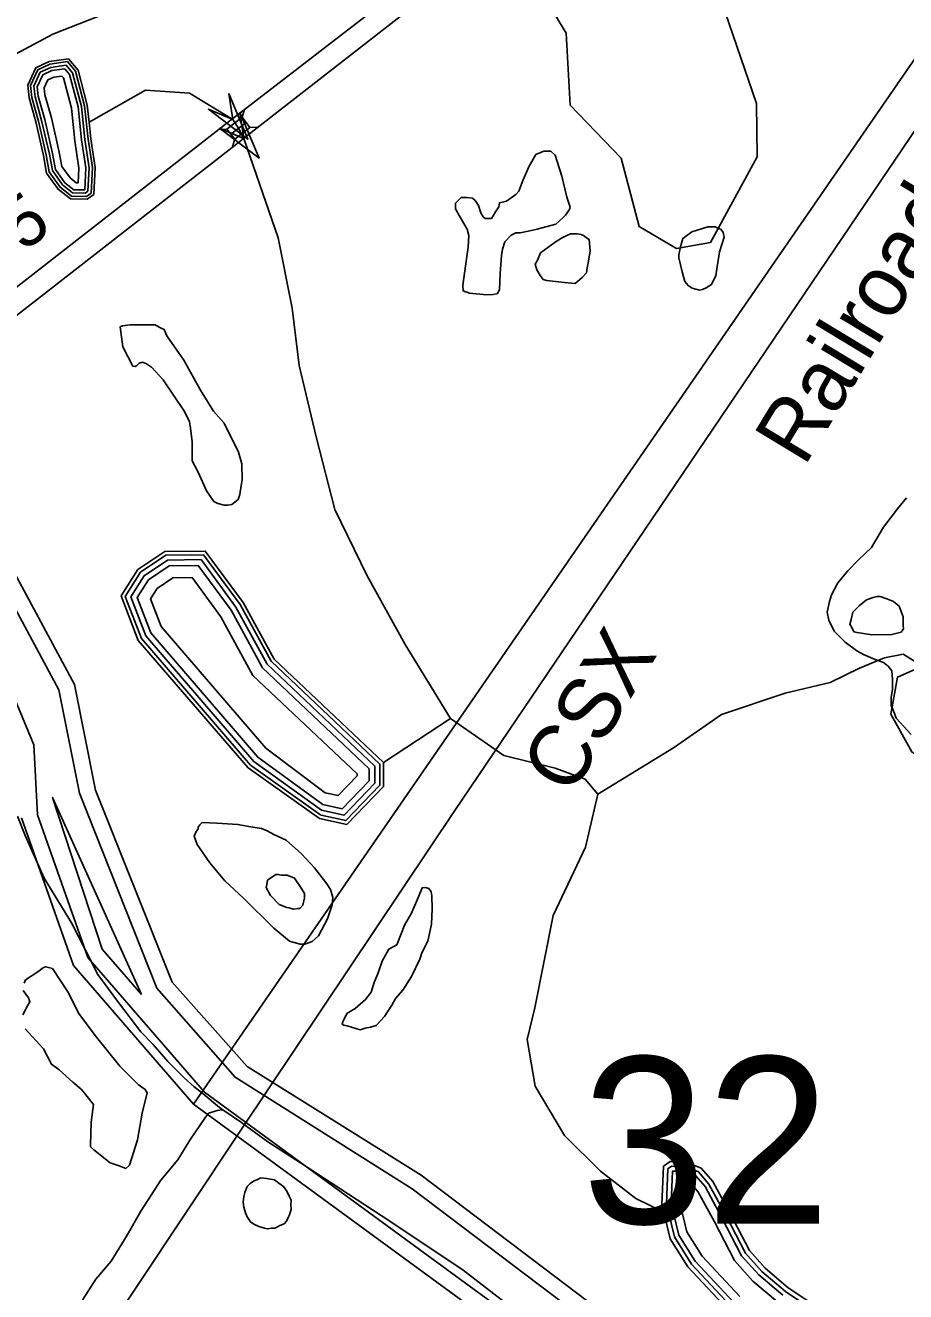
# Model space of a CAD drawing. Extents: x 2206922 to 2357709, y 510027 to 673830.
# Drawn here: x 2290501 to 2292666, y 579534 to 582649 of the extents above; entities that cross this region are included whole.
import ezdxf

# ---------------------------------------------------------------- set-up
doc = ezdxf.new("R2010")
doc.units = 0
for name, color, linetype in [('Exist Boundary Political Urban Extension UEB', 7, 'Continuous'), ('Exist Hydrographic Buffer Line', 7, 'Continuous'), ('Exist Hydrographic Creek Single Shore', 7, 'Continuous'), ('Exist Hydrographic Lake Shore', 7, 'Continuous'), ('Exist Hydrographic Misc Water Feature', 7, 'Continuous'), ('Exist Hydrographic Pond Under 1500 Sq Ft', 7, 'Continuous'), ('Exist Hydrographic River Shore', 7, 'Continuous'), ('Exist Railroad Mainline', 7, 'Continuous'), ('Exist Railroad Mainline Label', 7, 'Continuous'), ('Exist Road Non-System Type 51', 7, 'Continuous'), ('Exist Road Primary Interstate Structure Standard Bridge CELL', 7, 'Continuous'), ('Exist Road Primary US Divided Attributed', 7, 'Continuous'), ('Exist Road Primary US Mileage Tenths English Label', 7, 'Continuous'), ('Exist Road Secondary Structure Standard Bridge Attributed CELL', 7, 'Continuous'), ('Exist Road Secondary Structure Standard Bridge Number Label', 7, 'Continuous')]:
    doc.layers.add(name, color=color, linetype=linetype)

msp = doc.modelspace()

# ---------------------------------------------------------------- linework, layer by layer
at = {"layer": 'Exist Boundary Political Urban Extension UEB'}
msp.add_lwpolyline([(2292732.5, 582629.8), (2290914.9, 579995.5), (2290619.8, 580336), (2290491.9, 580699.3)], dxfattribs=at)
at = {"layer": 'Exist Hydrographic Buffer Line'}
for points in [[(2290663, 582236.4), (2290666.2, 582299.1), (2290655.5, 582369.3), (2290647, 582451.3), (2290624.8, 582536), (2290604.6, 582559.8), (2290561.6, 582553.4), (2290531.8, 582539.7), (2290513.8, 582500.9), (2290516.9, 582471.8), (2290533.2, 582413.2), (2290552.2, 582330.3), (2290559.9, 582288.4), (2290586.7, 582250.7), (2290614.3, 582228.7), (2290651.3, 582228), (2290663, 582236.4)], [(2290654.9, 582240.8), (2290657.9, 582298.6), (2290647.3, 582368.2), (2290638.9, 582449.8), (2290617.3, 582532.1), (2290601.2, 582551), (2290564, 582545.5), (2290538, 582533.5), (2290522.3, 582499.5), (2290525, 582473.4), (2290541.2, 582415.2), (2290560.3, 582331.9), (2290567.6, 582291.6), (2290592.8, 582256.4), (2290617.2, 582236.8), (2290648.7, 582236.3), (2290654.9, 582240.8)], [(2290647.1, 582244.3), (2290649.9, 582298.2), (2290639.4, 582367.2), (2290631, 582448.4), (2290610, 582528.3), (2290598, 582542.4), (2290566.3, 582537.7), (2290544, 582527.5), (2290530.4, 582498.1), (2290532.9, 582474.9), (2290548.9, 582417.2), (2290568.1, 582333.5), (2290575.2, 582294.8), (2290598.6, 582261.9), (2290620.1, 582244.8), (2290647.1, 582244.3)], [(2290631.1, 582261.5), (2290633, 582297.4), (2290622.7, 582365.1), (2290614.4, 582445.4), (2290594.7, 582520.3), (2290591.2, 582524.4), (2290571.1, 582521.4), (2290556.7, 582514.8), (2290547.7, 582495.2), (2290549.5, 582478), (2290565.3, 582421.3), (2290584.6, 582337), (2290591.1, 582301.6), (2290611, 582273.6), (2290626.1, 582261.6), (2290631.1, 582261.5)], [(2290240, 581553.2), (2290336.4, 581472.9), (2290583.9, 581014.2), (2290634.6, 580760), (2290824.7, 580280.3), (2291017.2, 580061.3), (2291452.1, 579787.3), (2291886.6, 579458.2)], [(2292570.9, 578832.4), (2290942.1, 580025.1), (2290655.1, 580356.4), (2290531.4, 580707.3), (2290521.8, 580878.9), (2290433.6, 581090.8), (2290156.6, 581453.5)], [(2291227.9, 580706.3), (2291055, 580829.2), (2290786.7, 581140.9), (2290746.9, 581244.4), (2290784.5, 581303.7), (2290846.7, 581345.8), (2290939.3, 581346.9), (2291029.3, 581224.6), (2291105.8, 581084.6), (2291373, 580831.7), (2291373, 580780), (2291289, 580692.9), (2291228.3, 580706)], [(2291229.3, 580718.1), (2291063.2, 580838.1), (2290797.2, 581147.1), (2290760.2, 581243), (2290793.3, 581295.2), (2290850.5, 581333.8), (2290933.3, 581334.8), (2291019.2, 581218.1), (2291096.2, 581077.2), (2291361, 580826.5), (2291361, 580784.9), (2291285, 580706.1), (2291229.3, 580718.1)], [(2291232.4, 580732.2), (2291073, 580848.9), (2290809.8, 581154.7), (2290776.3, 581241.5), (2290803.8, 581284.9), (2290855, 581319.4), (2290926, 581320.3), (2291007, 581210.3), (2291084.6, 581068.3), (2291346.6, 580820.3), (2291346.6, 580790.7), (2291280.2, 580721.9), (2291232.4, 580732.2)], [(2291238.6, 580761.1), (2291093, 580870.9), (2290835.5, 581170), (2290809.2, 581238.2), (2290825.5, 581263.9), (2290864.2, 581290), (2290911.2, 581290.6), (2290982, 581194.4), (2291060.9, 581050.1), (2291317.1, 580807.6), (2291317.1, 580802.6), (2291270.3, 580754.2), (2291238.6, 580761.1)], [(2290787.1, 580265.1), (2290690.3, 580376.9), (2290568.3, 580749.8), (2290787.1, 580265.1)], [(2292124.5, 579842.1), (2292090.3, 579842.4), (2292081.6, 579836.4), (2292077.9, 579749.7), (2292097.5, 579668.5), (2292139.7, 579601.7), (2292235.7, 579499.3)], [(2292124.3, 579830.7), (2292105.8, 579830.7), (2292092.7, 579830.2), (2292089.3, 579750.8), (2292108.1, 579673), (2292148.7, 579608.7), (2292243.7, 579507.3)], [(2292363.7, 579525.4), (2292304.8, 579575.2), (2292262.8, 579622.3), (2292214.3, 579715.6), (2292172.8, 579792.3), (2292149.7, 579818.9), (2292124.3, 579830.7)], [(2292449.8, 579481.3), (2292370.6, 579534.5), (2292312.8, 579583.4), (2292272.3, 579628.8), (2292224.3, 579720.9), (2292182.2, 579798.8), (2292156.5, 579828.4), (2292124.5, 579842.1)], [(2292124.2, 579809.7), (2292112.9, 579809.8), (2292110.4, 579752.9), (2292127.7, 579681.3), (2292165.4, 579621.6), (2292258.6, 579522.1)], [(2292351, 579508.6), (2292290.1, 579560.1), (2292245.4, 579610.3), (2292195.7, 579705.7), (2292155.4, 579780.3), (2292137.2, 579801.3), (2292124.2, 579809.7)]]:
    msp.add_lwpolyline(points, dxfattribs=at)
at = {"layer": 'Exist Hydrographic Creek Single Shore'}
for points in [[(2290657.9, 582411.2), (2290796.7, 582489.6), (2290905, 582482.6), (2291011.4, 582417.6), (2291025.1, 582395.8), (2291038.8, 582370.6), (2291122.6, 582126.3), (2291157.4, 581953.4), (2291174.2, 581812), (2291216.9, 581633.7), (2291262.3, 581458), (2291342.2, 581294.7), (2291435.2, 581126), (2291546.6, 580943.9)], [(2291909.1, 580757.6), (2292095.5, 580872), (2292212.9, 580953.7), (2292369.5, 581005.9), (2292480.8, 581032.8), (2292552.6, 581068.1), (2292613.7, 581093.2), (2292659.7, 581102.2), (2292707.2, 581072.5)], [(2291381.6, 580835.8), (2291546.6, 580943.9)], [(2291546.6, 580943.9), (2291677.7, 580852.9), (2291804.1, 580822), (2291877.8, 580794.7), (2291909.1, 580757.6)], [(2291754.5, 580232.6), (2291799.6, 580459.1), (2291878.4, 580627.5), (2291909.1, 580757.6)], [(2291754.5, 580232.6), (2291735, 580154.5), (2291754.7, 580039.3), (2291827.2, 579917.9), (2291916, 579830.3), (2292002.4, 579763.5), (2292071, 579729.6)]]:
    msp.add_lwpolyline(points, dxfattribs=at)
at = {"layer": 'Exist Hydrographic Lake Shore'}
for points in [[(2290657.9, 582411.2), (2290653.6, 582452.5), (2290630.8, 582539.1), (2290607.2, 582566.9), (2290559.7, 582559.9), (2290526.8, 582544.8), (2290507, 582502), (2290510.3, 582470.6), (2290526.8, 582411.5), (2290545.7, 582328.9), (2290553.6, 582285.7), (2290581.8, 582246), (2290611.9, 582222), (2290653.4, 582221.3), (2290669.4, 582232.8)], [(2290669.4, 582232.8), (2290672.9, 582299.4), (2290662.1, 582370.1), (2290657.9, 582411.2)], [(2291224.9, 580697.6), (2291049, 580822.5), (2290778.9, 581136.2), (2290736.9, 581245.4), (2290777.9, 581310.1), (2290843.9, 581354.7), (2290943.8, 581355.9), (2291036.9, 581229.4), (2291113, 581090.2), (2291381.6, 580835.8)], [(2294203.9, 580102.8), (2293676.9, 580254.5), (2293233, 580552), (2292822.9, 580757.1), (2292681, 580861.6), (2292629.9, 580954.5), (2292645.9, 581046), (2292681.4, 581061.4), (2292707.2, 581072.5)], [(2291381.6, 580835.8), (2291382, 580776.4), (2291292, 580683.2), (2291224.9, 580697.6)], [(2292124.6, 579853.4), (2292086.9, 579853.8), (2292070.5, 579842.6), (2292066.4, 579748.6), (2292071, 579729.6)], [(2292071, 579729.6), (2292086.9, 579664), (2292130.7, 579594.7), (2292227.6, 579491.2), (2292304, 579419.4), (2292406.7, 579327.6), (2292445.1, 579256.4), (2292503.4, 579192.7), (2292524.2, 579176.4), (2292556.9, 579176.2), (2292585.2, 579203.1), (2292592.1, 579269.6), (2292588.2, 579340.2), (2292569.7, 579418.9), (2292555.9, 579442.6), (2292520.3, 579462.8), (2292455.3, 579491.4), (2292377.4, 579543.6), (2292320.7, 579591.5), (2292281.7, 579635.3), (2292234.3, 579726.2), (2292191.6, 579805.3), (2292163.3, 579838), (2292124.6, 579853.4)]]:
    msp.add_lwpolyline(points, dxfattribs=at)
at = {"layer": 'Exist Hydrographic Misc Water Feature'}
for points in [[(2291590.3, 582103.7), (2291581.1, 582039.8), (2291577.2, 582009.5), (2291577.6, 581995.7), (2291593.6, 581990), (2291635.4, 581986.2), (2291651.2, 581986.7), (2291661.5, 581988.8), (2291667.2, 581998.5), (2291668.9, 582038.7), (2291672.3, 582082.8), (2291674.6, 582098.7), (2291680.1, 582116.5), (2291695.9, 582132.8), (2291707.6, 582138.8), (2291717.9, 582138.8), (2291741.8, 582143.3), (2291760.1, 582147.5), (2291805.4, 582159.7), (2291823.5, 582176), (2291829.6, 582182), (2291839.5, 582195.9), (2291840.9, 582202.2), (2291833.1, 582226.1), (2291820.4, 582277.9), (2291804, 582329.8), (2291793.7, 582339.5), (2291775.9, 582339.4), (2291766.2, 582335.1), (2291756.2, 582331.4), (2291740.4, 582302.9), (2291724.6, 582267.2), (2291714.8, 582241.1), (2291707.2, 582232.9), (2291684.8, 582216.8), (2291667.2, 582212.6), (2291665.6, 582202.3), (2291657.6, 582190.5), (2291651.6, 582180.4), (2291647.5, 582174.1), (2291631.9, 582174.1), (2291627.4, 582178), (2291621.5, 582188.2), (2291615.5, 582206.1), (2291607.3, 582217.9), (2291601, 582223.8), (2291587, 582225.9), (2291573.3, 582225.5), (2291565.1, 582217.4), (2291559.4, 582211.4), (2291559.4, 582205.7), (2291559.4, 582197.6), (2291567.8, 582181.7), (2291588.1, 582147.8), (2291592.2, 582131.8), (2291590.3, 582103.7)], [(2292116.7, 582042.7), (2292122.8, 582019), (2292131, 582008.9), (2292141.1, 582002.9), (2292158.9, 581997.4), (2292166.7, 581999.4), (2292175.1, 582003.4), (2292188.9, 582011.5), (2292198.9, 582033.5), (2292208.1, 582091.8), (2292219.6, 582127.7), (2292217.4, 582139.8), (2292211.4, 582147.6), (2292205.9, 582149.7), (2292197.5, 582153.4), (2292179.2, 582153.3), (2292139.9, 582141), (2292117.9, 582124.8), (2292112, 582104.6), (2292107.9, 582084.5), (2292108.3, 582076.8), (2292116.7, 582042.7)], [(2291853, 582014.2), (2291826.9, 582016.1), (2291782.9, 582021.6), (2291774.7, 582023.6), (2291767.1, 582033.7), (2291758.7, 582047.5), (2291754.8, 582061.5), (2291760.5, 582071.6), (2291768.3, 582089.4), (2291804, 582115.7), (2291819.8, 582125.9), (2291829.8, 582130.1), (2291841.9, 582136.4), (2291858.1, 582136.4), (2291868, 582134.5), (2291873.9, 582132.4), (2291883.7, 582124.8), (2291887.6, 582122.6), (2291890.3, 582094.6), (2291886.4, 582068.8), (2291882.9, 582052.7), (2291880.9, 582040.5), (2291870.8, 582028.6), (2291853, 582014.2)], [(2290765.4, 581810.3), (2290771.3, 581810.2), (2290775.6, 581812.4), (2290781.2, 581818.4), (2290789.2, 581820.5), (2290799.2, 581816.5), (2290811.5, 581808.6), (2290839.8, 581777.2), (2290892.3, 581699.5), (2290904.6, 581673.7), (2290906.9, 581663.7), (2290911.2, 581625.7), (2290911.4, 581591.6), (2290911.6, 581577.7), (2290926.2, 581550), (2290946.5, 581504), (2290964.7, 581478.1), (2290974.5, 581472.6), (2290990.3, 581468.6), (2290998.5, 581468.6), (2291008.6, 581470.7), (2291024.2, 581483), (2291028.3, 581494.9), (2291032, 581517), (2291034, 581530.9), (2291033.8, 581570.7), (2291025.2, 581598.8), (2290990.3, 581670.5), (2290964.3, 581700), (2290931.7, 581751.9), (2290891.3, 581825.3), (2290848.8, 581884.9), (2290842.7, 581900.8), (2290836.5, 581903), (2290830.4, 581906.7), (2290820.3, 581912.7), (2290794.7, 581912.5), (2290758.6, 581912.2), (2290740.4, 581910.1), (2290734.4, 581907.8), (2290741.2, 581858.1), (2290765.4, 581810.3)], [(2292552, 581221.2), (2292536.2, 581205.4), (2292532.3, 581187.3), (2292528.6, 581175.3), (2292532.1, 581171.1), (2292538.7, 581157.1), (2292546.7, 581155.5), (2292582.6, 581149.7), (2292632.4, 581150.3), (2292654.7, 581156.3), (2292660.7, 581164.3), (2292660.3, 581172.5), (2292660.1, 581194.4), (2292650, 581220.2), (2292635.9, 581232.1), (2292619.9, 581238.2), (2292603.7, 581243.8), (2292595.7, 581243.8), (2292586, 581241.7), (2292569.6, 581235.6), (2292552, 581221.2)], [(2290482.2, 580704.1), (2290500.7, 580656.2), (2290547.4, 580551.1), (2290614.7, 580441.6), (2290649.3, 580373.9), (2290679.7, 580314.2), (2290730.1, 580245), (2290785.1, 580173.4), (2290815.4, 580141.7), (2290851.9, 580100.1), (2290892.1, 580060.4), (2290915.9, 580038.6), (2290938.2, 580021), (2290978.4, 579987.4), (2290986.8, 579981.3)], [(2290954.9, 580588.7), (2290991.4, 580545), (2291037.7, 580501.6), (2291112.1, 580428.3), (2291150.7, 580396.5), (2291162.4, 580392.7), (2291176.7, 580389), (2291188.6, 580389.2), (2291206.5, 580395.1), (2291222.5, 580409.3), (2291244, 580451.4), (2291255.7, 580485.8), (2291257.7, 580503.7), (2291251.4, 580523.3), (2291243, 580537.6), (2291212.6, 580577), (2291180.4, 580611.1), (2291142.3, 580644.4), (2291112.1, 580658.2), (2291095.9, 580668), (2291082, 580673.7), (2291055.9, 580677.7), (2291023.8, 580683.3), (2290972.1, 580686.6), (2290935.8, 580688.5), (2290930, 580682.4), (2290926.2, 580676.5), (2290926.4, 580672.4), (2290920.2, 580664.4), (2290916.5, 580654.4), (2290924.1, 580634.2), (2290954.9, 580588.7)], [(2291117.1, 580560.2), (2291097, 580546.2), (2291095.3, 580535.9), (2291093.5, 580528), (2291103.9, 580508.2), (2291125.7, 580486.3), (2291143.9, 580478.7), (2291149.9, 580478.6), (2291159.9, 580474.7), (2291171.8, 580476.9), (2291175.9, 580476.7), (2291183.7, 580484.9), (2291187.6, 580502.9), (2291187.6, 580513.1), (2291177.3, 580530.8), (2291163.2, 580550.8), (2291145.4, 580558.4), (2291131.4, 580558.4), (2291123.2, 580560.5), (2291117.1, 580560.2)], [(2291451.1, 580309.5), (2291429.8, 580275.5), (2291411.5, 580255.1), (2291402.1, 580239.1), (2291384.2, 580210.9), (2291364.3, 580188.8), (2291350.4, 580184.8), (2291336.5, 580182.4), (2291324.8, 580178.5), (2291292.4, 580188.3), (2291284.2, 580189.9), (2291280.3, 580192.1), (2291282.1, 580197.9), (2291292.2, 580217.9), (2291312.3, 580230.3), (2291337.9, 580252.4), (2291351.6, 580270.6), (2291359.4, 580294.6), (2291368.9, 580318.7), (2291378.7, 580346.8), (2291394.7, 580376.8), (2291414.8, 580387.2), (2291434.3, 580437.4), (2291450.1, 580463.4), (2291467.7, 580505.4), (2291477.3, 580527.8), (2291484.9, 580527.9), (2291493.1, 580525.8), (2291499.1, 580517.7), (2291501.1, 580508), (2291501.7, 580475.9), (2291499.7, 580438.1), (2291490.7, 580396), (2291476.5, 580367.7), (2291471, 580351.6), (2291451.1, 580309.5)], [(2290668.4, 579994.3), (2290662.9, 579950.6), (2290661.6, 579894.4), (2290661.8, 579890.3), (2290669.4, 579882.6), (2290709.6, 579851), (2290732.2, 579843.2), (2290748.2, 579837.2), (2290757.6, 579845.5), (2290777.3, 579907.4), (2290788.8, 579973.4), (2290800.5, 580023.5), (2290796.1, 580031.4), (2290778.3, 580043.5), (2290733.6, 580089.1), (2290672.9, 580164.4), (2290632.5, 580217.9), (2290605.9, 580271.8), (2290567.7, 580329), (2290551.9, 580333.1), (2290545.6, 580331.2), (2290531.6, 580321.1), (2290501.9, 580300.8), (2290498, 580292.5)], [(2290496.2, 580274.5), (2290508.7, 580256.8), (2290512.6, 580247), (2290506.6, 580236.9), (2290494.7, 580214.7)], [(2290501.1, 580180.5), (2290545.6, 580131.3), (2290565.9, 580093.3), (2290584.1, 580079.6), (2290618.2, 580049.7), (2290638.7, 580032.1), (2290646.3, 580022), (2290668.4, 579994.3)], [(2290597.7, 579444.1), (2290674.3, 579564.8), (2290711.9, 579609), (2290751.4, 579673.2), (2290785.1, 579731.8), (2290834.3, 579807.9), (2290875.9, 579858.5), (2290905.4, 579906.7), (2290944.6, 579962.9), (2290952.6, 579973), (2290972.9, 579979.3), (2290986.8, 579981.3)], [(2290986.8, 579981.3), (2291030.7, 579951.9), (2291097.4, 579902.6), (2291177.5, 579851.1), (2291395.1, 579709.3), (2291577.8, 579587.2), (2291710.9, 579484.5), (2291797.2, 579419.2), (2292101.7, 579170.2), (2292214.3, 579067.2), (2292270.9, 579021.8), (2292381.4, 578953.2), (2292480, 578886.1), (2292538.7, 578850.5), (2292586.9, 578820.9), (2292608.6, 578809.1), (2292650.6, 578785.8), (2292666.8, 578767.9), (2292679.1, 578747.8), (2292683.2, 578744), (2292683.4, 578740.3)], [(2291036.5, 579754), (2291038.7, 579741.9), (2291042.8, 579727.9), (2291047.1, 579717.9), (2291055.3, 579706.1), (2291063.3, 579700.4), (2291075, 579694.2), (2291089.4, 579690.4), (2291097, 579688.5), (2291107.2, 579690.6), (2291115.2, 579690.6), (2291126.9, 579697), (2291137.4, 579701.1), (2291143.1, 579707.1), (2291147, 579715), (2291150.9, 579722.9), (2291154.8, 579736.9), (2291154.4, 579747.1), (2291154.6, 579758.9), (2291150.3, 579768.9), (2291144.3, 579781.1), (2291136.1, 579792.9), (2291124.2, 579800.8), (2291114, 579808.8), (2291104.1, 579810.7), (2291094.3, 579812.6), (2291080.1, 579814.3), (2291072.1, 579810.2), (2291062.1, 579806), (2291053.9, 579800), (2291046.3, 579792.3), (2291040.6, 579778.1), (2291038.7, 579767.8), (2291036.5, 579754)]]:
    msp.add_lwpolyline(points, dxfattribs=at)
at = {"layer": 'Exist Hydrographic Pond Under 1500 Sq Ft'}
msp.add_lwpolyline([(2292102.9, 582099.9), (2292186, 582114.6), (2292300.8, 582325.4), (2292299, 582456.6), (2292221.9, 582681.2), (2292137.8, 582764.9), (2291796.8, 582752.1), (2291780.8, 582713.1), (2291830.8, 582630.1), (2291840.9, 582452.8), (2291966.8, 582322.3), (2292010.9, 582154.2), (2292102.9, 582099.9)], dxfattribs=at)
at = {"layer": 'Exist Hydrographic River Shore'}
for points in [[(2298310.9, 579075.2), (2297703.9, 578926.8), (2297340, 578734.1), (2296603, 578217.8), (2296204, 578120.9), (2295622, 578050.7), (2295181, 578036.6), (2294429.9, 578179.8), (2292832.9, 578874.5), (2291910.8, 579490), (2291474.9, 579820.2), (2291046.9, 580088), (2290862, 580295), (2290673.9, 580767.8), (2290621.9, 581027.9), (2290367.8, 581498.7), (2290266.9, 581582.8)], [(2293256, 578111.6), (2293114.9, 578094.8), (2292888.9, 578181.4), (2292796.8, 578248.8), (2292721, 578381.5), (2292642.8, 578697.9), (2292542, 578804.9), (2290914.9, 579995.5), (2290619.8, 580336), (2290491.9, 580699.3)]]:
    msp.add_lwpolyline(points, dxfattribs=at)
at = {"layer": 'Exist Railroad Mainline'}
msp.add_lwpolyline([(2292775.6, 582519), (2292752.6, 582485), (2291559.4, 580720.4), (2291033.1, 579934), (2290104.4, 578539.8)], dxfattribs=at)
at = {"layer": 'Exist Road Non-System Type 51'}
for points in [[(2289991.9, 582212.6), (2290103.3, 582310.1), (2290214.3, 582401), (2290292.6, 582460.6), (2290382, 582525.7), (2290428.7, 582553), (2290568.9, 582627.3), (2290934.5, 582771.5), (2291292.7, 582926.8)], [(2292679.8, 580904.9), (2292642.4, 580944.9), (2292638.5, 580956.5), (2292630.8, 580975.8), (2292630.8, 580995.2), (2292633.4, 581015.8), (2292633.4, 581040.4), (2292632.1, 581061), (2292623.1, 581072.6), (2292611.5, 581081.7), (2292590.8, 581089.4), (2292562.4, 581101), (2292545.7, 581110.1), (2292517.3, 581132), (2292490.2, 581159.1), (2292477.3, 581186.2), (2292473.4, 581205.5), (2292478.6, 581231.4), (2292483.8, 581248.1), (2292499.2, 581277.8), (2292523.7, 581307.5), (2292549.5, 581333.3), (2292581.8, 581364.3), (2292611.5, 581414.6), (2292646.3, 581459.8), (2292668.2, 581486.9)]]:
    msp.add_lwpolyline(points, dxfattribs=at)
at = {"layer": 'Exist Road Primary Interstate Structure Standard Bridge CELL'}
for p, q in [((2291034.2, 582422.8), (2291039.7, 582440.8)), ((2291006.3, 582381.3), (2291043.9, 582410.3)), ((2290977.8, 582393.1), (2290996.6, 582393.8)), ((2291053.4, 582398.1), (2291072.2, 582398.8)), ((2291010.5, 582350.7), (2291016, 582368.8))]:
    msp.add_line(p, q, dxfattribs=at)
msp.add_lwpolyline([(2291016, 582368.8), (2291053.5, 582397.8), (2291034.2, 582422.8), (2290996.6, 582393.8)], close=True, dxfattribs=at)
at = {"layer": 'Exist Road Primary US Divided Attributed'}
for points in [[(2291770.7, 583013.2), (2291568.4, 582849.7), (2291004.4, 582414.1)], [(2291041.5, 582373.6), (2291811.5, 582974.5)], [(2291004.4, 582414.1), (2290250.4, 581826.8), (2290083.4, 581695.1)], [(2290099.1, 581642), (2290262.9, 581767.5), (2291024.6, 582360.1), (2291041.5, 582373.6)]]:
    msp.add_lwpolyline(points, dxfattribs=at)
at = {"layer": 'Exist Road Secondary Structure Standard Bridge Attributed CELL'}
for points in [[(2291001.5, 582481.8), (2291048.7, 582369.4), (2290951.6, 582443.1), (2291011.4, 582417.6)], [(2291028.6, 582434.8), (2291076.4, 582322.7), (2290978.9, 582395.9), (2291038.8, 582370.6)]]:
    msp.add_lwpolyline(points, close=True, dxfattribs=at)

# ---------------------------------------------------------------- texts
at = {"layer": 'Exist Railroad Mainline Label'}
for s, rotation, p in [('Railroad', 58.7987, (2292416.7, 581561.2)), ('CSX', 58.725, (2291842.6, 580749.8))]:
    msp.add_text(s, height=150, rotation=rotation, dxfattribs=at).set_placement(p)
at = {"layer": 'Exist Road Primary US Mileage Tenths English Label'}
msp.add_text('.65', height=125, rotation=35.0974, dxfattribs=at).set_placement((2290381.1, 582010.7))
at = {"layer": 'Exist Road Secondary Structure Standard Bridge Number Label'}
msp.add_text('32', height=410.1, dxfattribs=at).set_placement((2291870.3, 579701.6))

doc.saveas('drawing.dxf')
